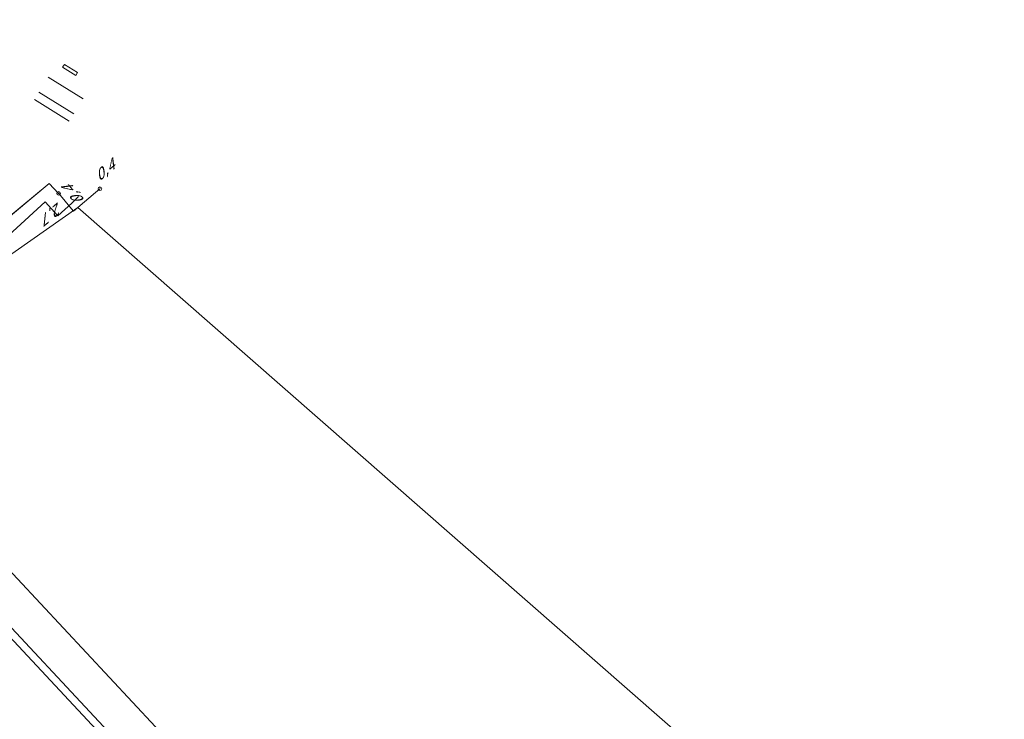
# Model space of a CAD drawing. Header units: metres. Extents: x 124576 to 133557, y 395865 to 402386.
# Tile 324 of 447: x 129244 to 129379, y 401387 to 401482. Entities that reach past the tile are written whole.
import ezdxf
from ezdxf.enums import TextEntityAlignment as Align

# ---------------------------------------------------------------- set-up
doc = ezdxf.new("R2010")
doc.units = ezdxf.units.M
doc.header["$MEASUREMENT"] = 0
for name, color, linetype, lineweight, true_color in [('LG_Datatransport_Bt_Nederland_NV', 3, 'Continuous', 13, 0x00ff00), ('LG_Datatransport_KPN_BV', 3, 'Continuous', 13, 0x00ff00), ('LG_Datatransport_Tele2_Nederland_BV', 3, 'Continuous', 13, 0x00ff00), ('LG_Laag_Spanning_Gemeente_Tilburg_Ruimtelijke_Uitvoering', 7, 'Continuous', 13, 0x960000), ('LG_Midden_Spanning_Enexis_Netbeheer_BV', 7, 'Continuous', 13, 0xd20000), ('LG_warmte_Ennatuurlijk_BV', 7, 'Continuous', 13, 0x008080)]:
    doc.layers.add(name, color=color, linetype=linetype, lineweight=lineweight, true_color=true_color)
for name, color, linetype, lineweight in [('LG_Datatransport_P_KPN_BV', 7, 'Continuous', 0), ('LG_Wees_Gemeente_Tilburg_Ruimtelijke_Uitvoering', 7, 'Continuous', 13), ('MV_Datatransport', 7, 'Continuous', 0)]:
    doc.layers.add(name, color=color, linetype=linetype, lineweight=lineweight)
doc.styles.add('Klic_Annotatie', font='verdanai.ttf', dxfattribs={"oblique": 20, "height": 1.4})

# ---------------------------------------------------------------- blocks, each defined once
blk = doc.blocks.new('Onbekend_3')
at = {"layer": 'LG_Datatransport_P_KPN_BV'}
blk.add_hatch(color=256, dxfattribs=at).paths.add_polyline_path([(-0.3, -1.1, -0.262633), (0.2, 0.2), (0.6, 0.5, 0.379827), (0.7, 1.3), (0.7, 1.3, 0.228508), (0, 1.5), (0, 1.5, 0.459053), (-0.8, 0.8), (-1.3, 0.9, -0.414214), (-0.1, 2, -0.243799), (1.1, 1.5, -0.379827), (0.9, 0.1), (0.5, -0.2, 0.262633), (0.2, -1.1), (-0.2, -1.1)])
blk.add_circle((0, 0), 2.5, dxfattribs=at)
at = {"layer": 'LG_Datatransport_P_KPN_BV', "extrusion": (0, 0, -1)}
blk.add_solid([(0.3, -2.1), (-0.2, -2.1), (0.3, -1.5), (-0.2, -1.5)], dxfattribs=at)

msp = doc.modelspace()

# ---------------------------------------------------------------- linework, layer by layer
at = {"layer": 'LG_Datatransport_Bt_Nederland_NV', "flags": 128}
for points in [[(129178.61, 401416.82), (129177.74, 401417.21), (129174.09, 401419.6), (129192.94, 401444.26), (129193.78, 401443.17), (129197.01, 401439.61), (129199.81, 401436.18), (129202.05, 401434.15), (129205.23, 401431.64), (129211.08, 401426.63), (129213.01, 401428.75), (129252.37, 401456.37), (129346.32, 401374.05)], [(129177.74, 401417.21), (129174.09, 401419.6), (129192.94, 401444.25), (129193.78, 401443.17), (129197.01, 401439.61), (129199.81, 401436.18), (129202.05, 401434.15), (129205.23, 401431.64), (129211.08, 401426.63), (129213.01, 401428.75), (129252.37, 401456.37)]]:
    msp.add_lwpolyline(points, dxfattribs=at)
at = {"layer": 'LG_Datatransport_KPN_BV'}
msp.add_line((129213.85, 401430.62), (129248.49, 401459.64), dxfattribs=at)
at = {"layer": 'LG_Datatransport_KPN_BV', "flags": 128}
for points in [[(129209.68, 401432.61), (129209.69, 401432.61), (129212.36, 401429.36), (129242.89, 401454.97), (129248.49, 401459.64), (129249.75, 401458.28)], [(129249.75, 401458.28), (129249.79, 401458.25), (129251.51, 401456.17), (129251.78, 401455.84), (129255.39, 401458.91)]]:
    msp.add_lwpolyline(points, dxfattribs=at)
at = {"layer": 'LG_Datatransport_Tele2_Nederland_BV', "flags": 128}
for points in [[(129195.13, 401403.4), (129193.88, 401403.48), (129184.45, 401413.57), (129186.57, 401415.54), (129198.23, 401427.21), (129203.56, 401432.2), (129206.85, 401434.21), (129214.88, 401426.83), (129247.94, 401457.11)], [(129247.94, 401457.11), (129249.67, 401455.2), (129251.56, 401456.95)], [(129251.56, 401456.95), (129251.7, 401457.09), (129252.47, 401457.86)]]:
    msp.add_lwpolyline(points, dxfattribs=at)
at = {"layer": 'LG_Laag_Spanning_Gemeente_Tilburg_Ruimtelijke_Uitvoering'}
for p, q in [((129248.36, 401474.11), (129253.11, 401471.15)), ((129247.09, 401472.08), (129251.84, 401469.12)), ((129246.46, 401471.06), (129251.21, 401468.1))]:
    msp.add_line(p, q, dxfattribs=at)
at = {"layer": 'LG_Midden_Spanning_Enexis_Netbeheer_BV', "flags": 128}
for points in [[(129338.18, 401304.93), (129231.57, 401419.22), (129221.52, 401429.67), (129214.73, 401436.96), (129213.64, 401438.14), (129206.94, 401445.34), (129206.49, 401445.33), (129205.77, 401445.53), (129205.11, 401445.96), (129204.99, 401446.04), (129204.56, 401446.35), (129204.15, 401446.69), (129203.81, 401446.98), (129202.39, 401448.33), (129201.68, 401449.05), (129200.97, 401449.77), (129196.85, 401454.14), (129196.49, 401454.54), (129192.75, 401458.65), (129181.29, 401471.25), (129179.86, 401473.05), (129179.74, 401473.22), (129178.42, 401475.6), (129177.66, 401477.37)], [(129338.18, 401304.93), (129231.57, 401419.22), (129221.52, 401429.67), (129214.73, 401436.96), (129213.64, 401438.14), (129206.94, 401445.34), (129206.49, 401445.33), (129205.77, 401445.53), (129205.11, 401445.96), (129204.99, 401446.04), (129204.56, 401446.35), (129204.15, 401446.69), (129203.81, 401446.98), (129202.39, 401448.33), (129201.68, 401449.05), (129200.97, 401449.77), (129196.85, 401454.14), (129196.49, 401454.54), (129192.75, 401458.65), (129181.29, 401471.25), (129179.86, 401473.05), (129179.74, 401473.22), (129178.42, 401475.6), (129177.66, 401477.37)], [(129338.18, 401304.93), (129231.57, 401419.22), (129221.52, 401429.67), (129214.73, 401436.96), (129213.64, 401438.14), (129206.94, 401445.34), (129206.49, 401445.33), (129205.77, 401445.53), (129205.11, 401445.96), (129204.99, 401446.04), (129204.56, 401446.35), (129204.15, 401446.69), (129203.81, 401446.98), (129202.39, 401448.33), (129201.68, 401449.05), (129200.97, 401449.77), (129196.85, 401454.14), (129196.49, 401454.54), (129192.75, 401458.65), (129181.29, 401471.25), (129179.86, 401473.05), (129179.74, 401473.22), (129178.42, 401475.6), (129177.66, 401477.37)], [(129177.66, 401477.37), (129178.42, 401475.6), (129179.74, 401473.22), (129179.86, 401473.05), (129181.29, 401471.25), (129192.75, 401458.65), (129196.49, 401454.54), (129196.85, 401454.14), (129200.97, 401449.77), (129201.68, 401449.05), (129202.39, 401448.33), (129203.81, 401446.98), (129204.15, 401446.69), (129204.56, 401446.35), (129204.99, 401446.04), (129205.11, 401445.96), (129205.77, 401445.53), (129206.49, 401445.33), (129206.94, 401445.34), (129213.64, 401438.14), (129214.73, 401436.96), (129221.52, 401429.67), (129231.57, 401419.22), (129338.18, 401304.93)], [(129177.66, 401477.37), (129178.42, 401475.6), (129179.74, 401473.22), (129179.86, 401473.05), (129181.29, 401471.25), (129192.75, 401458.65), (129196.49, 401454.54), (129196.85, 401454.14), (129200.97, 401449.77), (129201.68, 401449.05), (129202.39, 401448.33), (129203.81, 401446.98), (129204.15, 401446.69), (129204.56, 401446.35), (129204.99, 401446.04), (129205.11, 401445.96), (129205.77, 401445.53), (129206.49, 401445.33), (129206.94, 401445.34), (129213.64, 401438.14), (129214.73, 401436.96), (129221.52, 401429.67), (129231.57, 401419.22), (129338.18, 401304.93)], [(129177.66, 401477.37), (129178.42, 401475.6), (129179.74, 401473.22), (129179.86, 401473.05), (129181.29, 401471.25), (129192.75, 401458.65), (129196.49, 401454.54), (129196.85, 401454.14), (129200.97, 401449.77), (129201.68, 401449.05), (129202.39, 401448.33), (129203.81, 401446.98), (129204.15, 401446.69), (129204.56, 401446.35), (129204.99, 401446.04), (129205.11, 401445.96), (129205.77, 401445.53), (129206.49, 401445.33), (129206.94, 401445.34), (129213.64, 401438.14), (129214.73, 401436.96), (129221.52, 401429.67), (129231.57, 401419.22), (129338.18, 401304.93)], [(129177.66, 401477.37), (129178.42, 401475.6), (129179.74, 401473.22), (129179.86, 401473.05), (129181.29, 401471.25), (129192.75, 401458.65), (129196.49, 401454.54), (129196.85, 401454.14), (129200.97, 401449.77), (129201.68, 401449.05), (129202.39, 401448.33), (129203.81, 401446.98), (129204.15, 401446.69), (129204.56, 401446.35), (129204.99, 401446.04), (129205.11, 401445.96), (129205.77, 401445.53), (129206.49, 401445.33), (129206.94, 401445.34), (129213.64, 401438.14), (129214.73, 401436.96), (129221.52, 401429.67), (129231.57, 401419.22), (129338.18, 401304.93)], [(129338.18, 401304.93), (129231.57, 401419.22), (129221.52, 401429.67), (129214.73, 401436.96)]]:
    msp.add_lwpolyline(points, dxfattribs=at)
at = {"layer": 'LG_warmte_Ennatuurlijk_BV', "flags": 128}
for points in [[(128990.7, 401679.86), (129004.05, 401663.17), (129017.55, 401646.6), (129031.22, 401630.13), (129045.04, 401613.77), (129059.02, 401597.52), (129073.16, 401581.38), (129087.45, 401565.36), (129101.9, 401549.44), (129116.52, 401533.63), (129116.56, 401533.58), (129376.38, 401254.95)], [(128991.52, 401680.43), (129004.86, 401663.75), (129018.37, 401647.18), (129032.03, 401630.72), (129045.85, 401614.37), (129059.82, 401598.12), (129073.95, 401581.99), (129088.25, 401565.97), (129102.7, 401550.05), (129117.3, 401534.25), (129117.44, 401534.1), (129378.62, 401254.02)]]:
    msp.add_lwpolyline(points, dxfattribs=at)
at = {"layer": 'LG_Wees_Gemeente_Tilburg_Ruimtelijke_Uitvoering', "flags": 128}
msp.add_lwpolyline([(129250.56, 401475.85), (129252.34, 401474.74), (129252.09, 401474.34), (129250.31, 401475.45), (129250.56, 401475.85)], dxfattribs=at)

# ---------------------------------------------------------------- block references
at = {"layer": 'LG_Datatransport_P_KPN_BV', "xscale": 0.1, "yscale": 0.1, "zscale": 0.1}
for p in [(129249.75, 401458.28), (129249.75, 401458.28), (129255.39, 401458.91)]:
    msp.add_blockref('Onbekend_3', p, dxfattribs=at)

# ---------------------------------------------------------------- texts
at = {"layer": 'MV_Datatransport', "style": 'Klic_Annotatie', "oblique": 20}
for s, rotation, p in [('0,4', 39.5, (129256.01, 401461.36)), ('0,4', 129.5, (129251.92, 401458.03)), ('2,7', 219.5, (129249.01, 401455.66))]:
    msp.add_text(s, height=1.4, rotation=rotation, dxfattribs=at).set_placement(p, align=Align.MIDDLE_CENTER)

doc.saveas('drawing.dxf')
